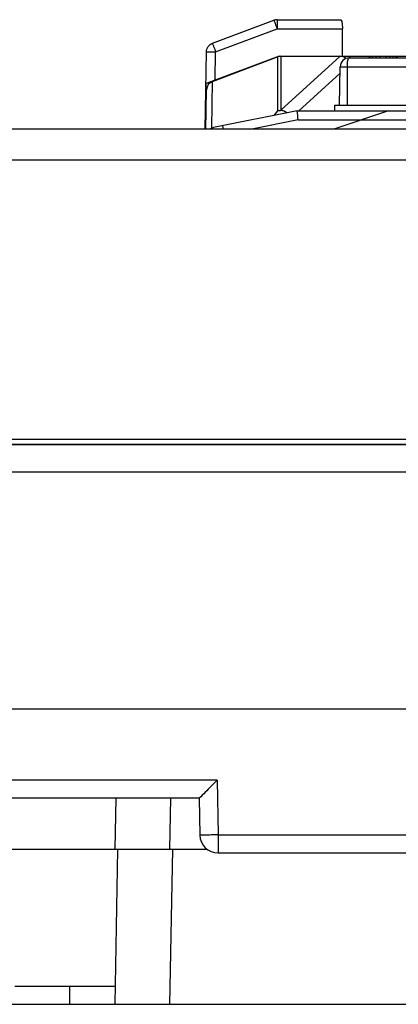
# Model space of a CAD drawing. Header units: millimetres. Extents: x 1117 to 38156, y -1945 to 7303.
# Tile 340 of 656: x 13185 to 13206, y 2175 to 2229. Entities that reach past the tile are written whole.
import ezdxf

# ---------------------------------------------------------------- set-up
doc = ezdxf.new("R2010")
doc.units = ezdxf.units.MM

msp = doc.modelspace()

# ---------------------------------------------------------------- linework, layer by layer
at = {"color": 7, "linetype": 'Continuous'}
for p, q in [((13196.025, 2227.217), (13199.398, 2228.481)), ((13199.574, 2228.513), (13199.574, 2228.018)), ((13199.574, 2228.513), (13203.059, 2228.513)), ((13196.201, 2226.753), (13199.574, 2228.018)), ((13199.574, 2228.018), (13203.155, 2228.018)), ((13203.157, 2226.518), (13203.155, 2228.018)), ((13195.627, 2222.518), (13195.701, 2226.757)), ((13199.679, 2226.518), (13195.679, 2225.018)), ((13196.032, 2225.132), (13199.594, 2226.472)), ((13196.174, 2225.204), (13196.201, 2226.753)), ((13199.594, 2226.472), (13199.594, 2223.515)), ((13199.679, 2226.518), (13212.014, 2226.518)), ((13199.769, 2223.547), (13203.012, 2226.504)), ((13199.769, 2226.504), (13199.769, 2223.547)), ((13203.012, 2226.504), (13199.769, 2226.504)), ((13203.534, 2226.418), (13216.944, 2226.418)), ((13203.579, 2226.418), (13203.579, 2226.518)), ((13204.639, 2226.418), (13204.639, 2226.518)), ((13204.68, 2226.418), (13204.68, 2226.518)), ((13204.805, 2226.418), (13204.805, 2226.518)), ((13205.014, 2226.418), (13205.014, 2226.518)), ((13205.222, 2226.418), (13205.222, 2226.518)), ((13205.555, 2226.418), (13205.555, 2226.518)), ((13205.764, 2226.418), (13205.764, 2226.518)), ((13205.93, 2226.418), (13205.93, 2226.518)), ((13206.097, 2226.418), (13206.097, 2226.518)), ((13206.18, 2226.418), (13206.18, 2226.518)), ((13202.997, 2223.818), (13203.034, 2225.927)), ((13203.034, 2225.927), (13216.444, 2225.927)), ((13203.429, 2223.818), (13203.429, 2225.927)), ((13200.772, 2223.518), (13203.027, 2225.575)), ((13195.67, 2222.518), (13195.708, 2224.672)), ((13195.679, 2223.018), (13195.679, 2225.018)), ((13195.987, 2222.557), (13196.032, 2225.132)), ((13202.729, 2223.818), (13202.729, 2223.518)), ((13202.729, 2223.818), (13257.629, 2223.818)), ((13200.679, 2223.518), (13196.091, 2222.601)), ((13200.728, 2223.027), (13198.185, 2222.518)), ((13199.594, 2223.515), (13199.398, 2223.262)), ((13200.679, 2223.518), (13259.679, 2223.518)), ((13200.728, 2223.027), (13259.629, 2223.027)), ((13205.679, 2223.518), (13202.679, 2222.518)), ((13345.979, 2222.518), (12987.741, 2222.518)), ((13345.979, 2220.818), (12987.741, 2220.818)), ((12922.679, 2205.218), (13347.679, 2205.218)), ((12926.479, 2205.234), (13343.879, 2205.234)), ((13000.679, 2205.518), (13269.679, 2205.518)), ((12926.479, 2203.718), (13343.879, 2203.718)), ((12995.179, 2190.718), (13285.179, 2190.718)), ((13196.284, 2186.81), (13181.679, 2186.81)), ((13196.284, 2186.81), (13196.336, 2183.81)), ((13195.301, 2185.818), (13181.679, 2185.818)), ((13190.728, 2185.818), (13190.679, 2183.018)), ((13193.727, 2185.818), (13193.678, 2183.018)), ((13195.301, 2185.818), (13195.336, 2183.801)), ((13196.336, 2183.81), (13196.336, 2182.818)), ((13196.336, 2183.81), (13264.021, 2183.81)), ((13155.179, 2183.018), (13195.74, 2183.018)), ((13190.827, 2183.016), (13190.679, 2174.518)), ((13193.827, 2183.016), (13193.678, 2174.518)), ((13196.336, 2182.818), (13264.021, 2182.818)), ((13185.181, 2175.518), (13190.696, 2175.518)), ((13188.181, 2175.518), (13188.181, 2174.518)), ((13155.179, 2174.518), (13295.179, 2174.518))]:
    msp.add_line(p, q, dxfattribs=at)
for centre, radius, start, end in [((13199.574, 2228.013), 0.5, 90, 110.5555), ((13203.534, 2225.918), 0.5, 90.0142, 179), ((13090.493, 2212.166), 110.769, 5.62704, 5.88244), ((13196.189, 2222.11), 0.5, 101.3099, 125.1023), ((13196.336, 2183.818), 1, 181, 270)]:
    msp.add_arc(centre, radius, start, end, dxfattribs=at)
for centre, major_axis, ratio, start_param, end_param in [((13199.769, 2226.003), (0, 0.502), 0.996954, 6.283185, 6.641956), ((13203.009, 2226.003), (0.39, 0.319), 0.992384, 0.163648, 0.882184), ((13196.207, 2224.663), (0.01, 0.501), 0.996908, 0.378322, 1.572961)]:
    msp.add_ellipse(centre, major_axis=major_axis, ratio=ratio, start_param=start_param, end_param=end_param, dxfattribs=at)
for points, knots in [([(13199.398, 2228.482), (13199.402, 2228.482), (13199.402, 2228.462), (13199.416, 2228.444), (13199.43, 2228.397), (13199.463, 2228.316), (13199.511, 2228.186), (13199.551, 2228.077), (13199.574, 2228.018)], [0, 0, 0, 0, 0.019265, 0.076005, 0.168339, 0.292443, 0.616741, 1, 1, 1, 1]), ([(13203.059, 2228.513), (13203.076, 2228.513), (13203.109, 2228.453), (13203.143, 2228.299), (13203.155, 2228.136), (13203.155, 2228.018)], [0, 0, 0, 0, 0.100051, 0.314668, 1, 1, 1, 1]), ([(13195.701, 2226.757), (13195.703, 2226.855), (13195.767, 2227.055), (13195.934, 2227.182), (13196.025, 2227.217)], [0, 0, 0, 0, 0.499969, 1, 1, 1, 1]), ([(13196.025, 2227.217), (13196.015, 2227.222), (13196.068, 2227.138), (13196.07, 2227.082), (13196.141, 2226.918), (13196.18, 2226.814), (13196.201, 2226.753)], [0, 0, 0, 0, 0.07005, 0.285103, 0.611924, 1, 1, 1, 1]), ([(13195.701, 2226.757), (13195.701, 2226.76), (13195.721, 2226.754), (13195.742, 2226.761), (13195.792, 2226.757), (13195.88, 2226.758), (13196.02, 2226.755), (13196.137, 2226.754), (13196.201, 2226.753)], [0, 0, 0, 0, 0.019336, 0.076192, 0.168678, 0.292946, 0.617339, 1, 1, 1, 1]), ([(13203.429, 2225.927), (13203.429, 2226.044), (13203.438, 2226.2), (13203.468, 2226.368), (13203.514, 2226.418), (13203.533, 2226.418)], [0, 0, 0, 0, 0.674844, 0.885864, 1, 1, 1, 1]), ([(13196.63, 2222.523), (13196.625, 2222.548), (13196.615, 2222.59), (13196.607, 2222.651), (13196.593, 2222.675), (13196.597, 2222.702), (13196.593, 2222.701)], [0, 0, 0, 0, 0.420907, 0.737353, 0.93338, 1, 1, 1, 1]), ([(13196.284, 2186.81), (13196.174, 2186.698), (13195.848, 2186.366), (13195.52, 2186.036), (13195.301, 2185.818)], [0, 0, 0, 0, 0.33583, 1, 1, 1, 1]), ([(13196.336, 2183.81), (13196.208, 2183.807), (13195.974, 2183.804), (13195.694, 2183.798), (13195.518, 2183.801), (13195.419, 2183.794), (13195.377, 2183.807), (13195.336, 2183.794), (13195.336, 2183.801)], [0, 0, 0, 0, 0.382706, 0.707023, 0.831409, 0.923799, 0.980698, 1, 1, 1, 1])]:
    msp.add_open_spline(points, degree=3, knots=knots, dxfattribs=at)
for points in [[(13200.111, 2223.406), (13199.983, 2223.527), (13199.759, 2223.576), (13199.594, 2223.515)], [(13199.594, 2223.515), (13199.647, 2223.535), (13199.711, 2223.554), (13199.764, 2223.534)], [(13199.769, 2223.547), (13199.894, 2223.546), (13200.025, 2223.492), (13200.114, 2223.406)]]:
    msp.add_open_spline(points, degree=3, dxfattribs=at)

doc.saveas('drawing.dxf')
